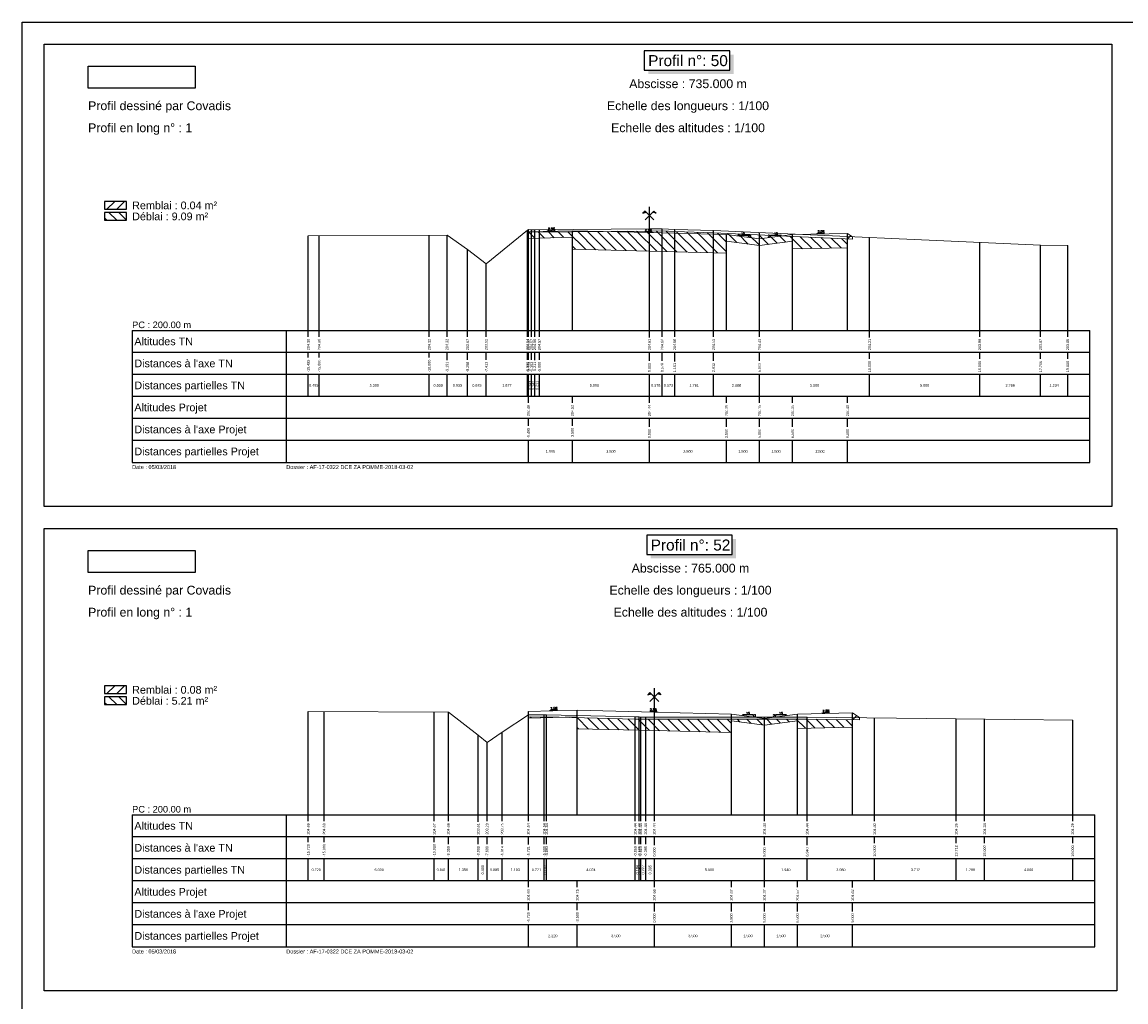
# Model space of a CAD drawing. Extents: x 1616800 to 1632437, y 2248456 to 2251974.
# Tile 396 of 399: x 1630051 to 1630552, y 2250229 to 2250674. Entities that reach past the tile are written whole.
import ezdxf
from ezdxf.enums import TextEntityAlignment as Align

# ---------------------------------------------------------------- set-up
doc = ezdxf.new("R2010")
doc.units = 0
doc.header["$LTSCALE"] = 2
doc.header["$PDMODE"] = 3
doc.header["$PDSIZE"] = 0.2
doc.layers.get('0').update_dxf_attribs({"linetype": 'CONTINUOUS'})
doc.layers.get('Defpoints').update_dxf_attribs({"linetype": 'CONTINUOUS'})
for name, color, linetype in [('Covadis - Logo - Texte noir sur fond blanc', 7, 'CONTINUOUS'), ('X-PAP-PL_PT_1_Basse', 7, 'CONTINUOUS'), ('X-PAP-PL_PT_1_Construction', 7, 'CONTINUOUS'), ('X-PAP-PL_PT_1_CotationsPentes', 7, 'CONTINUOUS'), ('X-PAP-PL_PT_1_FF', 7, 'CONTINUOUS'), ('X-PAP-PL_PT_1_Hachures', 7, 'CONTINUOUS'), ('X-PAP-PL_PT_1_Logo', 7, 'CONTINUOUS'), ('X-PAP-PL_PT_1_MiseEnPage', 7, 'CONTINUOUS'), ('X-PAP-PL_PT_1_Ombrage', 7, 'CONTINUOUS'), ('X-PAP-PL_PT_1_PR', 7, 'CONTINUOUS'), ('X-PAP-PL_PT_1_Rappel', 7, 'CONTINUOUS'), ('X-PAP-PL_PT_1_Talus', 7, 'CONTINUOUS'), ('X-PAP-PL_PT_1_Textes', 7, 'CONTINUOUS'), ('X-PAP-PL_PT_1_TN', 7, 'CONTINUOUS'), ('X-PAP-PL_PT_1_TN décapé', 7, 'CONTINUOUS')]:
    doc.layers.add(name, color=color, linetype=linetype)
doc.styles.add('ARIAL-GRAS', font='arial.ttf')
doc.styles.add('COVA_COTATION', font='txt.shx')
doc.dimstyles.new('COVA_FLECHE0', dxfattribs={"dimtxt": 1, "dimasz": 1, "dimexe": 1, "dimexo": 0.625, "dimgap": 0.3, "dimtad": 1, "dimdec": 3, "dimzin": 0, "dimdsep": 46, "dimtxsty": 'COVA_COTATION', "dimblk2": 'NONE', "dimsah": 1, "dimcen": 0.09, "dimse1": 1, "dimse2": 1, "dimclrd": 7, "dimclrt": 7, "dimadec": 0, "dimazin": 0, "dimtfac": 1, "dimtdec": 4, "dimtofl": 0, "dimtmove": 2, "dimatfit": 3, "dimfxl": 1, "dimtolj": 1, "dimtzin": 0, "dimarcsym": 0})
picture_1 = doc.add_image_def('image1.jpg', size_in_pixel=(1430, 294))

# ---------------------------------------------------------------- blocks, each defined once
blk = doc.blocks.new('CovPrTrAxe')
blk.add_line((0, 0), (0, 1))
for points in [[(0.2, 0.4), (-0.2, 0.8), (-0.3, 0.7), (-0.15, 0.75)], [(-0.2, 0.4), (0.2, 0.8), (0.3, 0.7), (0.15, 0.75)]]:
    blk.add_lwpolyline(points)
blk = doc.blocks.new('*D525')
at = {"layer": 'Defpoints', "color": 0, "transparency": 16777216}
for p in [(1630288.4, 2250579.02), (1630292.59, 2250579.42), (1630292.6, 2250579.12)]:
    blk.add_point(p, dxfattribs=at)
at = {"layer": 'X-PAP-PL_PT_1_CotationsPentes', "color": 7, "lineweight": -2, "transparency": 16777216}
blk.add_line((1630289.39, 2250579.34), (1630292.59, 2250579.42), dxfattribs=at)
at = {"layer": 'X-PAP-PL_PT_1_CotationsPentes', "color": 7, "transparency": 16777216}
blk.add_solid([(1630289.39, 2250579.51), (1630289.4, 2250579.18), (1630288.39, 2250579.32)], dxfattribs=at)
at = {"layer": 'X-PAP-PL_PT_1_CotationsPentes', "color": 7, "transparency": 16777216, "insert": (1630290.97, 2250580.18), "char_height": 1, "attachment_point": 5, "rotation": 1.4321, "style": 'COVA_COTATION'}
blk.add_mtext('\\A1;2.5%', dxfattribs=at)
blk = doc.blocks.new('_None')
blk = doc.blocks.new('*D526')
at = {"layer": 'Defpoints', "color": 0, "transparency": 16777216}
for p in [(1630333.37, 2250578.5), (1630333.38, 2250578.8), (1630337.57, 2250578.39)]:
    blk.add_point(p, dxfattribs=at)
at = {"layer": 'X-PAP-PL_PT_1_CotationsPentes', "color": 7, "lineweight": -2, "transparency": 16777216}
blk.add_line((1630336.58, 2250578.72), (1630333.38, 2250578.8), dxfattribs=at)
at = {"layer": 'X-PAP-PL_PT_1_CotationsPentes', "color": 7, "transparency": 16777216}
blk.add_solid([(1630336.59, 2250578.88), (1630336.58, 2250578.55), (1630337.58, 2250578.69)], dxfattribs=at)
at = {"layer": 'X-PAP-PL_PT_1_CotationsPentes', "color": 7, "transparency": 16777216, "insert": (1630335, 2250579.56), "char_height": 1, "attachment_point": 5, "rotation": 358.5679, "style": 'COVA_COTATION'}
blk.add_mtext('\\A1;2.5%', dxfattribs=at)
blk = doc.blocks.new('*D527')
at = {"layer": 'Defpoints', "color": 0, "transparency": 16777216}
for p in [(1630410.96, 2250577.78), (1630414.98, 2250578.16), (1630414.99, 2250577.86)]:
    blk.add_point(p, dxfattribs=at)
at = {"layer": 'X-PAP-PL_PT_1_CotationsPentes', "color": 7, "lineweight": -2, "transparency": 16777216}
blk.add_line((1630411.95, 2250578.1), (1630414.98, 2250578.16), dxfattribs=at)
at = {"layer": 'X-PAP-PL_PT_1_CotationsPentes', "color": 7, "transparency": 16777216}
blk.add_solid([(1630411.95, 2250578.27), (1630411.95, 2250577.93), (1630410.95, 2250578.08)], dxfattribs=at)
at = {"layer": 'X-PAP-PL_PT_1_CotationsPentes', "color": 7, "transparency": 16777216, "insert": (1630413.45, 2250578.93), "char_height": 1, "attachment_point": 5, "rotation": 1.1458, "style": 'COVA_COTATION'}
blk.add_mtext('\\A1;2.0%', dxfattribs=at)
blk = doc.blocks.new('*D531')
at = {"layer": 'Defpoints', "color": 0, "transparency": 16777216}
for p in [(1630289.53, 2250361.21), (1630293.72, 2250361.62), (1630293.73, 2250361.32)]:
    blk.add_point(p, dxfattribs=at)
at = {"layer": 'X-PAP-PL_PT_1_CotationsPentes', "color": 7, "lineweight": -2, "transparency": 16777216}
blk.add_line((1630290.52, 2250361.54), (1630293.72, 2250361.62), dxfattribs=at)
at = {"layer": 'X-PAP-PL_PT_1_CotationsPentes', "color": 7, "transparency": 16777216}
blk.add_solid([(1630290.52, 2250361.7), (1630290.52, 2250361.37), (1630289.52, 2250361.51)], dxfattribs=at)
at = {"layer": 'X-PAP-PL_PT_1_CotationsPentes', "color": 7, "transparency": 16777216, "insert": (1630292.1, 2250362.38), "char_height": 1, "attachment_point": 5, "rotation": 1.4321, "style": 'COVA_COTATION'}
blk.add_mtext('\\A1;2.5%', dxfattribs=at)
blk = doc.blocks.new('*D532')
at = {"layer": 'Defpoints', "color": 0, "transparency": 16777216}
for p in [(1630335.63, 2250361.02), (1630335.63, 2250360.72), (1630339.83, 2250360.62)]:
    blk.add_point(p, dxfattribs=at)
at = {"layer": 'X-PAP-PL_PT_1_CotationsPentes', "color": 7, "lineweight": -2, "transparency": 16777216}
blk.add_line((1630338.83, 2250360.94), (1630335.63, 2250361.02), dxfattribs=at)
at = {"layer": 'X-PAP-PL_PT_1_CotationsPentes', "color": 7, "transparency": 16777216}
blk.add_solid([(1630338.84, 2250361.11), (1630338.83, 2250360.77), (1630339.83, 2250360.92)], dxfattribs=at)
at = {"layer": 'X-PAP-PL_PT_1_CotationsPentes', "color": 7, "transparency": 16777216, "insert": (1630337.25, 2250361.78), "char_height": 1, "attachment_point": 5, "rotation": 358.5679, "style": 'COVA_COTATION'}
blk.add_mtext('\\A1;2.5%', dxfattribs=at)
blk = doc.blocks.new('*D533')
at = {"layer": 'Defpoints', "color": 0, "transparency": 16777216}
for p in [(1630413.21, 2250360), (1630417.24, 2250360.38), (1630417.24, 2250360.08)]:
    blk.add_point(p, dxfattribs=at)
at = {"layer": 'X-PAP-PL_PT_1_CotationsPentes', "color": 7, "lineweight": -2, "transparency": 16777216}
blk.add_line((1630414.2, 2250360.32), (1630417.24, 2250360.38), dxfattribs=at)
at = {"layer": 'X-PAP-PL_PT_1_CotationsPentes', "color": 7, "transparency": 16777216}
blk.add_solid([(1630414.2, 2250360.49), (1630414.21, 2250360.16), (1630413.2, 2250360.3)], dxfattribs=at)
at = {"layer": 'X-PAP-PL_PT_1_CotationsPentes', "color": 7, "transparency": 16777216, "insert": (1630415.7, 2250361.15), "char_height": 1, "attachment_point": 5, "rotation": 1.1458, "style": 'COVA_COTATION'}
blk.add_mtext('\\A1;2.0%', dxfattribs=at)
blk = doc.blocks.new('CovLogo')
at = {"layer": 'Covadis - Logo - Texte noir sur fond blanc'}
image = blk.add_image(picture_1, insert=(0, 0), size_in_units=(4.864, 1), dxfattribs=at)

msp = doc.modelspace()

# ---------------------------------------------------------------- hatches: boundary and pattern name
at = {"layer": 'X-PAP-PL_PT_1_Hachures'}
h = msp.add_hatch(dxfattribs=at)
h.set_pattern_fill('ANSI31', color=1, style=0)
h.set_pattern_definition([(45, (1630098.028, 2250589.071), (-2.2451, 2.2451), [])])
h.paths.add_polyline_path([(1630098.028, 2250589.0711), (1630098.028, 2250592.6451), (1630088.028, 2250592.6451), (1630088.028, 2250589.0711)])
h = msp.add_hatch(dxfattribs=at)
h.set_pattern_fill('ANSI31', color=6, angle=90, style=0)
h.set_pattern_definition([(135, (1630098.028, 2250584.071), (-2.2451, -2.2451), [])])
h.paths.add_polyline_path([(1630098.028, 2250584.0711), (1630098.028, 2250587.6499), (1630088.028, 2250587.6499), (1630088.028, 2250584.0711)])
h = msp.add_hatch(dxfattribs=at)
h.set_pattern_fill('ANSI31', color=6, angle=90, style=0)
h.set_pattern_definition([(135, (1630280.528, 2250578.819), (-2.245064, -2.245064), [])])
h.paths.add_polyline_path([(1630280.528, 2250578.819), (1630281.9418, 2250578.7429), (1630283.3639, 2250578.7113), (1630335.4738, 2250579.1783), (1630341.2564, 2250579.2301), (1630346.9822, 2250578.8925), (1630364.5896, 2250578.3488), (1630425.4738, 2250575.6437), (1630425.4738, 2250571.5708), (1630400.4738, 2250571.0708), (1630400.4738, 2250574.5708), (1630385.4738, 2250572.5708), (1630370.4738, 2250574.5708), (1630370.4738, 2250569.1708), (1630335.4738, 2250570.0458), (1630300.4738, 2250570.9208), (1630300.4738, 2250576.3208), (1630280.528, 2250575.8221)])
h = msp.add_hatch(dxfattribs=at)
h.set_pattern_fill('ANSI31', color=1, style=0)
h.set_pattern_definition([(45, (1630425.4738, 2250575.6437), (-2.245, 2.245), [])])
h.paths.add_polyline_path([(1630425.4738, 2250575.6437), (1630427.7672, 2250575.5418), (1630427.7672, 2250576.5418), (1630425.4738, 2250578.0708)])
h = msp.add_hatch(dxfattribs=at)
h.set_pattern_fill('ANSI31', color=1, style=0)
h.set_pattern_definition([(45, (1630098.028, 2250369.071), (-2.2451, 2.2451), [])])
h.paths.add_polyline_path([(1630098.028, 2250369.0711), (1630098.028, 2250372.6451), (1630088.028, 2250372.6451), (1630088.028, 2250369.0711)])
h = msp.add_hatch(dxfattribs=at)
h.set_pattern_fill('ANSI31', color=6, angle=90, style=0)
h.set_pattern_definition([(135, (1630098.028, 2250364.071), (-2.2451, -2.2451), [])])
h.paths.add_polyline_path([(1630098.028, 2250364.0711), (1630098.028, 2250367.6499), (1630088.028, 2250367.6499), (1630088.028, 2250364.0711)])
h = msp.add_hatch(dxfattribs=at)
h.set_pattern_fill('ANSI31', color=6, angle=90, style=0)
h.set_pattern_definition([(135, (1630280.528, 2250359.4224), (-2.24506, -2.24506), [])])
h.paths.add_polyline_path([(1630280.528, 2250359.4224), (1630280.528, 2250358.4224), (1630288.7958, 2250358.4727), (1630294.4894, 2250358.3373), (1630280.528, 2250357.9883)])
h = msp.add_hatch(dxfattribs=at)
h.set_pattern_fill('ANSI31', color=1, style=0)
h.set_pattern_definition([(45, (1630427.7258, 2250357.2097), (-2.245, 2.245), [])])
h.paths.add_polyline_path([(1630427.7258, 2250357.2097), (1630430.9093, 2250357.1709), (1630430.9093, 2250358.1709), (1630427.7258, 2250360.2932)])
h = msp.add_hatch(dxfattribs=at)
h.set_pattern_fill('ANSI31', color=1, style=0)
h.set_pattern_definition([(45, (1630294.4894, 2250358.3373), (-2.2451, 2.2451), [])])
h.paths.add_polyline_path([(1630294.4894, 2250358.3373), (1630302.7258, 2250358.1415), (1630302.7258, 2250358.5432)])
h = msp.add_hatch(dxfattribs=at)
h.set_pattern_fill('ANSI31', color=6, angle=90, style=0)
h.set_pattern_definition([(135, (1630302.7258, 2250358.1415), (-2.245064, -2.245064), [])])
h.paths.add_polyline_path([(1630302.7258, 2250358.1415), (1630329.0371, 2250357.5159), (1630330.8771, 2250357.4711), (1630331.499, 2250357.4514), (1630333.7718, 2250357.4334), (1630337.7258, 2250357.4349), (1630407.1302, 2250357.4612), (1630427.7258, 2250357.2097), (1630427.7258, 2250353.7932), (1630402.7258, 2250353.2932), (1630402.7258, 2250356.7932), (1630387.7258, 2250354.7932), (1630372.7258, 2250356.7932), (1630372.7258, 2250351.3932), (1630337.7258, 2250352.2682), (1630302.7258, 2250353.1432)])

# ---------------------------------------------------------------- linework, layer by layer
at = {"layer": 'X-PAP-PL_PT_1_Basse', "color": 7, "linetype": 'Continuous', "lineweight": 0, "flags": 128}
for points in [[(1630280.528, 2250575.8221), (1630300.4738, 2250576.3208), (1630300.4738, 2250570.9208), (1630335.4738, 2250570.0458), (1630370.4738, 2250569.1708), (1630370.4738, 2250574.5708), (1630385.4738, 2250572.5708), (1630400.4738, 2250574.5708), (1630400.4738, 2250571.0708), (1630425.4738, 2250571.5708), (1630425.4738, 2250578.0708), (1630427.7672, 2250576.5418)], [(1630280.528, 2250357.9883), (1630302.7258, 2250358.5432), (1630302.7258, 2250353.1432), (1630337.7258, 2250352.2682), (1630372.7258, 2250351.3932), (1630372.7258, 2250356.7932), (1630387.7258, 2250354.7932), (1630402.7258, 2250356.7932), (1630402.7258, 2250353.2932), (1630427.7258, 2250353.7932), (1630427.7258, 2250360.2932), (1630430.9093, 2250358.1709)]]:
    msp.add_lwpolyline(points, dxfattribs=at)
at = {"layer": 'X-PAP-PL_PT_1_Construction'}
for p, q in [((1630100.528, 2250534.0711), (1630535.4738, 2250534.0711)), ((1630100.528, 2250534.0711), (1630100.528, 2250474.0711)), ((1630170.528, 2250534.0711), (1630170.528, 2250474.0711)), ((1630535.4738, 2250474.0711), (1630535.4738, 2250534.0711)), ((1630535.4738, 2250524.0711), (1630100.528, 2250524.0711)), ((1630535.4738, 2250514.0711), (1630100.528, 2250514.0711)), ((1630535.4738, 2250504.0711), (1630100.528, 2250504.0711)), ((1630535.4738, 2250494.0711), (1630100.528, 2250494.0711)), ((1630535.4738, 2250484.0711), (1630100.528, 2250484.0711)), ((1630100.528, 2250474.0711), (1630535.4738, 2250474.0711)), ((1630100.528, 2250314.0711), (1630537.7258, 2250314.0711)), ((1630100.528, 2250314.0711), (1630100.528, 2250254.0711)), ((1630170.528, 2250314.0711), (1630170.528, 2250254.0711)), ((1630537.7258, 2250254.0711), (1630537.7258, 2250314.0711)), ((1630537.7258, 2250304.0711), (1630100.528, 2250304.0711)), ((1630537.7258, 2250294.0711), (1630100.528, 2250294.0711)), ((1630537.7258, 2250284.0711), (1630100.528, 2250284.0711)), ((1630537.7258, 2250274.0711), (1630100.528, 2250274.0711)), ((1630537.7258, 2250264.0711), (1630100.528, 2250264.0711)), ((1630100.528, 2250254.0711), (1630537.7258, 2250254.0711))]:
    msp.add_line(p, q, dxfattribs=at)
at = {"layer": 'X-PAP-PL_PT_1_Construction', "color": 95}
for p, q in [((1630180.528, 2250531.1183), (1630180.528, 2250534.0711)), ((1630185.4738, 2250531.1183), (1630185.4738, 2250534.0711)), ((1630235.4738, 2250531.1101), (1630235.4738, 2250534.0711)), ((1630243.566, 2250531.1101), (1630243.566, 2250534.0711)), ((1630252.8935, 2250531.1224), (1630252.8935, 2250534.0711)), ((1630261.3445, 2250531.1101), (1630261.3445, 2250534.0711)), ((1630280.1184, 2250531.1175), (1630280.1184, 2250534.0711)), ((1630280.5156, 2250531.1224), (1630280.5156, 2250534.0711)), ((1630281.9418, 2250531.1224), (1630281.9418, 2250534.0711)), ((1630283.3639, 2250531.1216), (1630283.3639, 2250534.0711)), ((1630285.4738, 2250531.1224), (1630285.4738, 2250534.0711)), ((1630335.4738, 2250530.8907), (1630335.4738, 2250534.0711)), ((1630341.2564, 2250531.1101), (1630341.2564, 2250534.0711)), ((1630346.9822, 2250531.1248), (1630346.9822, 2250534.0711)), ((1630364.5896, 2250531.1224), (1630364.5896, 2250534.0711)), ((1630385.4738, 2250531.1224), (1630385.4738, 2250534.0711)), ((1630435.4738, 2250530.8907), (1630435.4738, 2250534.0711)), ((1630485.4738, 2250531.1248), (1630485.4738, 2250534.0711)), ((1630513.1341, 2250531.1224), (1630513.1341, 2250534.0711)), ((1630525.4738, 2250531.1314), (1630525.4738, 2250534.0711)), ((1630180.528, 2250521.6897), (1630180.528, 2250524.0711)), ((1630185.4738, 2250521.6766), (1630185.4738, 2250524.0711)), ((1630235.4738, 2250521.6766), (1630235.4738, 2250524.0711)), ((1630243.566, 2250520.5167), (1630243.566, 2250524.0711)), ((1630252.8935, 2250520.7508), (1630252.8935, 2250524.0711)), ((1630261.3445, 2250520.7483), (1630261.3445, 2250524.0711)), ((1630280.1184, 2250520.7475), (1630280.1184, 2250524.0711)), ((1630280.5156, 2250520.7475), (1630280.5156, 2250524.0711)), ((1630281.9418, 2250520.7483), (1630281.9418, 2250524.0711)), ((1630283.3639, 2250520.5167), (1630283.3639, 2250524.0711)), ((1630285.4738, 2250520.7442), (1630285.4738, 2250524.0711)), ((1630335.4738, 2250520.186), (1630335.4738, 2250524.0711)), ((1630341.2564, 2250520.1925), (1630341.2564, 2250524.0711)), ((1630346.9822, 2250519.9584), (1630346.9822, 2250524.0711)), ((1630364.5896, 2250520.1778), (1630364.5896, 2250524.0711)), ((1630385.4738, 2250520.186), (1630385.4738, 2250524.0711)), ((1630435.4738, 2250521.1183), (1630435.4738, 2250524.0711)), ((1630485.4738, 2250521.1183), (1630485.4738, 2250524.0711)), ((1630513.1341, 2250521.1216), (1630513.1341, 2250524.0711)), ((1630525.4738, 2250521.1183), (1630525.4738, 2250524.0711)), ((1630180.528, 2250504.0711), (1630180.528, 2250514.0711)), ((1630185.4738, 2250504.0711), (1630185.4738, 2250514.0711)), ((1630235.4738, 2250504.0711), (1630235.4738, 2250514.0711)), ((1630243.566, 2250504.0711), (1630243.566, 2250514.0711)), ((1630252.8935, 2250504.0711), (1630252.8935, 2250514.0711)), ((1630261.3445, 2250504.0711), (1630261.3445, 2250514.0711)), ((1630280.1184, 2250504.0711), (1630280.1184, 2250514.0711)), ((1630280.5156, 2250504.0711), (1630280.5156, 2250514.0711)), ((1630281.9418, 2250504.0711), (1630281.9418, 2250514.0711)), ((1630283.3639, 2250504.0711), (1630283.3639, 2250514.0711)), ((1630285.4738, 2250504.0711), (1630285.4738, 2250514.0711)), ((1630335.4738, 2250504.0711), (1630335.4738, 2250514.0711)), ((1630341.2564, 2250504.0711), (1630341.2564, 2250514.0711)), ((1630346.9822, 2250504.0711), (1630346.9822, 2250514.0711)), ((1630364.5896, 2250504.0711), (1630364.5896, 2250514.0711)), ((1630385.4738, 2250504.0711), (1630385.4738, 2250514.0711)), ((1630435.4738, 2250504.0711), (1630435.4738, 2250514.0711)), ((1630485.4738, 2250504.0711), (1630485.4738, 2250514.0711)), ((1630513.1341, 2250504.0711), (1630513.1341, 2250514.0711)), ((1630525.4738, 2250504.0711), (1630525.4738, 2250514.0711)), ((1630180.528, 2250311.1248), (1630180.528, 2250314.0711)), ((1630187.7258, 2250311.1248), (1630187.7258, 2250314.0711)), ((1630237.7258, 2250311.1224), (1630237.7258, 2250314.0711)), ((1630244.1387, 2250311.1216), (1630244.1387, 2250314.0711)), ((1630257.7262, 2250310.8907), (1630257.7262, 2250314.0711)), ((1630261.7301, 2250311.1248), (1630261.7301, 2250314.0711)), ((1630268.5835, 2250311.1314), (1630268.5835, 2250314.0711)), ((1630280.5157, 2250311.1175), (1630280.5157, 2250314.0711)), ((1630287.7258, 2250311.1175), (1630287.7258, 2250314.0711)), ((1630288.7958, 2250311.1175), (1630288.7958, 2250314.0711)), ((1630329.0371, 2250311.1175), (1630329.0371, 2250314.0711)), ((1630330.8771, 2250311.1175), (1630330.8771, 2250314.0711)), ((1630331.499, 2250311.1175), (1630331.499, 2250314.0711)), ((1630333.7718, 2250311.1175), (1630333.7718, 2250314.0711)), ((1630337.7258, 2250311.1175), (1630337.7258, 2250314.0711)), ((1630387.7258, 2250311.1175), (1630387.7258, 2250314.0711)), ((1630407.1302, 2250311.1175), (1630407.1302, 2250314.0711)), ((1630437.7258, 2250311.1183), (1630437.7258, 2250314.0711)), ((1630474.8415, 2250311.1216), (1630474.8415, 2250314.0711)), ((1630487.7258, 2250311.1175), (1630487.7258, 2250314.0711)), ((1630527.7258, 2250311.1248), (1630527.7258, 2250314.0711)), ((1630180.528, 2250301.6766), (1630180.528, 2250304.0711)), ((1630187.7258, 2250301.6766), (1630187.7258, 2250304.0711)), ((1630237.7258, 2250301.6766), (1630237.7258, 2250304.0711)), ((1630244.1387, 2250300.7508), (1630244.1387, 2250304.0711)), ((1630257.7262, 2250300.7442), (1630257.7262, 2250304.0711)), ((1630261.7301, 2250300.7442), (1630261.7301, 2250304.0711)), ((1630268.5835, 2250300.7434), (1630268.5835, 2250304.0711)), ((1630280.5157, 2250300.5167), (1630280.5157, 2250304.0711)), ((1630287.7258, 2250300.7442), (1630287.7258, 2250304.0711)), ((1630288.7958, 2250300.7483), (1630288.7958, 2250304.0711)), ((1630329.0371, 2250300.7508), (1630329.0371, 2250304.0711)), ((1630330.8771, 2250300.7573), (1630330.8771, 2250304.0711)), ((1630331.499, 2250300.7483), (1630331.499, 2250304.0711)), ((1630333.7718, 2250300.7573), (1630333.7718, 2250304.0711)), ((1630337.7258, 2250300.186), (1630337.7258, 2250304.0711)), ((1630387.7258, 2250300.186), (1630387.7258, 2250304.0711)), ((1630407.1302, 2250300.186), (1630407.1302, 2250304.0711)), ((1630437.7258, 2250301.1183), (1630437.7258, 2250304.0711)), ((1630474.8415, 2250301.1101), (1630474.8415, 2250304.0711)), ((1630487.7258, 2250301.1183), (1630487.7258, 2250304.0711)), ((1630527.7258, 2250301.1183), (1630527.7258, 2250304.0711)), ((1630180.528, 2250284.0711), (1630180.528, 2250294.0711)), ((1630187.7258, 2250284.0711), (1630187.7258, 2250294.0711)), ((1630237.7258, 2250284.0711), (1630237.7258, 2250294.0711)), ((1630244.1387, 2250284.0711), (1630244.1387, 2250294.0711)), ((1630257.7262, 2250284.0711), (1630257.7262, 2250294.0711)), ((1630261.7301, 2250284.0711), (1630261.7301, 2250294.0711)), ((1630268.5835, 2250284.0711), (1630268.5835, 2250294.0711)), ((1630280.5157, 2250284.0711), (1630280.5157, 2250294.0711)), ((1630287.7258, 2250284.0711), (1630287.7258, 2250294.0711)), ((1630288.7958, 2250284.0711), (1630288.7958, 2250294.0711)), ((1630329.0371, 2250284.0711), (1630329.0371, 2250294.0711)), ((1630330.8771, 2250284.0711), (1630330.8771, 2250294.0711)), ((1630331.499, 2250284.0711), (1630331.499, 2250294.0711)), ((1630333.7718, 2250284.0711), (1630333.7718, 2250294.0711)), ((1630337.7258, 2250284.0711), (1630337.7258, 2250294.0711)), ((1630387.7258, 2250284.0711), (1630387.7258, 2250294.0711)), ((1630407.1302, 2250284.0711), (1630407.1302, 2250294.0711)), ((1630437.7258, 2250284.0711), (1630437.7258, 2250294.0711)), ((1630474.8415, 2250284.0711), (1630474.8415, 2250294.0711)), ((1630487.7258, 2250284.0711), (1630487.7258, 2250294.0711)), ((1630527.7258, 2250284.0711), (1630527.7258, 2250294.0711))]:
    msp.add_line(p, q, dxfattribs=at)
at = {"layer": 'X-PAP-PL_PT_1_Construction', "color": 1}
for p, q in [((1630280.528, 2250501.1248), (1630280.528, 2250504.0711)), ((1630300.4738, 2250501.1101), (1630300.4738, 2250504.0711)), ((1630335.4738, 2250501.1175), (1630335.4738, 2250504.0711)), ((1630370.4738, 2250501.1314), (1630370.4738, 2250504.0711)), ((1630385.4738, 2250501.1314), (1630385.4738, 2250504.0711)), ((1630400.4738, 2250501.1314), (1630400.4738, 2250504.0711)), ((1630425.4738, 2250501.1183), (1630425.4738, 2250504.0711)), ((1630280.528, 2250490.7573), (1630280.528, 2250494.0711)), ((1630300.4738, 2250490.7442), (1630300.4738, 2250494.0711)), ((1630335.4738, 2250490.186), (1630335.4738, 2250494.0711)), ((1630370.4738, 2250490.186), (1630370.4738, 2250494.0711)), ((1630385.4738, 2250490.186), (1630385.4738, 2250494.0711)), ((1630400.4738, 2250490.186), (1630400.4738, 2250494.0711)), ((1630425.4738, 2250490.186), (1630425.4738, 2250494.0711)), ((1630280.528, 2250474.0711), (1630280.528, 2250484.0711)), ((1630300.4738, 2250474.0711), (1630300.4738, 2250484.0711)), ((1630335.4738, 2250474.0711), (1630335.4738, 2250484.0711)), ((1630370.4738, 2250474.0711), (1630370.4738, 2250484.0711)), ((1630385.4738, 2250474.0711), (1630385.4738, 2250484.0711)), ((1630400.4738, 2250474.0711), (1630400.4738, 2250484.0711)), ((1630425.4738, 2250474.0711), (1630425.4738, 2250484.0711)), ((1630280.528, 2250281.1248), (1630280.528, 2250284.0711)), ((1630302.7258, 2250281.1314), (1630302.7258, 2250284.0711)), ((1630337.7258, 2250281.1216), (1630337.7258, 2250284.0711)), ((1630372.7258, 2250281.1224), (1630372.7258, 2250284.0711)), ((1630387.7258, 2250281.1224), (1630387.7258, 2250284.0711)), ((1630402.7258, 2250281.1224), (1630402.7258, 2250284.0711)), ((1630427.7258, 2250281.1101), (1630427.7258, 2250284.0711)), ((1630280.528, 2250270.7442), (1630280.528, 2250274.0711)), ((1630302.7258, 2250270.7442), (1630302.7258, 2250274.0711)), ((1630337.7258, 2250270.186), (1630337.7258, 2250274.0711)), ((1630372.7258, 2250270.186), (1630372.7258, 2250274.0711)), ((1630387.7258, 2250270.186), (1630387.7258, 2250274.0711)), ((1630402.7258, 2250270.186), (1630402.7258, 2250274.0711)), ((1630427.7258, 2250270.186), (1630427.7258, 2250274.0711)), ((1630280.528, 2250254.0711), (1630280.528, 2250264.0711)), ((1630302.7258, 2250254.0711), (1630302.7258, 2250264.0711)), ((1630337.7258, 2250254.0711), (1630337.7258, 2250264.0711)), ((1630372.7258, 2250254.0711), (1630372.7258, 2250264.0711)), ((1630387.7258, 2250254.0711), (1630387.7258, 2250264.0711)), ((1630402.7258, 2250254.0711), (1630402.7258, 2250264.0711)), ((1630427.7258, 2250254.0711), (1630427.7258, 2250264.0711))]:
    msp.add_line(p, q, dxfattribs=at)
at = {"layer": 'X-PAP-PL_PT_1_Construction', "flags": 128}
for points in [[(1630060.528, 2250664.0711), (1630545.4738, 2250664.0711), (1630545.4738, 2250454.0711), (1630060.528, 2250454.0711)], [(1630060.528, 2250444.0711), (1630547.7258, 2250444.0711), (1630547.7258, 2250234.0711), (1630060.528, 2250234.0711)]]:
    msp.add_lwpolyline(points, close=True, dxfattribs=at)
for points in [[(1630098.028, 2250589.0711), (1630098.028, 2250592.6451), (1630088.028, 2250592.6451), (1630088.028, 2250589.0711), (1630098.028, 2250589.0711)], [(1630098.028, 2250584.0711), (1630098.028, 2250587.6499), (1630088.028, 2250587.6499), (1630088.028, 2250584.0711), (1630098.028, 2250584.0711)], [(1630098.028, 2250369.0711), (1630098.028, 2250372.6451), (1630088.028, 2250372.6451), (1630088.028, 2250369.0711), (1630098.028, 2250369.0711)], [(1630098.028, 2250364.0711), (1630098.028, 2250367.6499), (1630088.028, 2250367.6499), (1630088.028, 2250364.0711), (1630098.028, 2250364.0711)]]:
    msp.add_lwpolyline(points, dxfattribs=at)
at = {"layer": 'X-PAP-PL_PT_1_CotationsPentes', "color": 7}
for p, q in [((1630380.4738, 2250577.2067), (1630375.4738, 2250577.2067)), ((1630380.4738, 2250576.5401), (1630380.4738, 2250577.2067)), ((1630395.4738, 2250577.2067), (1630390.4738, 2250577.2067)), ((1630390.4738, 2250577.2067), (1630390.4738, 2250576.5401)), ((1630382.7258, 2250359.4292), (1630377.7258, 2250359.4292)), ((1630382.7258, 2250358.7625), (1630382.7258, 2250359.4292)), ((1630397.7258, 2250359.4292), (1630392.7258, 2250359.4292)), ((1630392.7258, 2250359.4292), (1630392.7258, 2250358.7625))]:
    msp.add_line(p, q, dxfattribs=at)
at = {"layer": 'X-PAP-PL_PT_1_FF', "color": 7, "linetype": 'Continuous', "lineweight": 0, "flags": 128}
for points in [[(1630280.528, 2250578.8221), (1630280.528, 2250575.8221), (1630300.4738, 2250576.3208), (1630300.4738, 2250570.9208), (1630335.4738, 2250570.0458), (1630370.4738, 2250569.1708), (1630370.4738, 2250574.5708), (1630385.4738, 2250572.5708), (1630400.4738, 2250574.5708), (1630400.4738, 2250571.0708), (1630425.4738, 2250571.5708), (1630425.4738, 2250578.0708)], [(1630280.528, 2250360.9883), (1630280.528, 2250357.9883), (1630302.7258, 2250358.5432), (1630302.7258, 2250353.1432), (1630337.7258, 2250352.2682), (1630372.7258, 2250351.3932), (1630372.7258, 2250356.7932), (1630387.7258, 2250354.7932), (1630402.7258, 2250356.7932), (1630402.7258, 2250353.2932), (1630427.7258, 2250353.7932), (1630427.7258, 2250360.2932)]]:
    msp.add_lwpolyline(points, dxfattribs=at)
at = {"layer": 'X-PAP-PL_PT_1_MiseEnPage', "flags": 128}
msp.add_lwpolyline([(1630050.528, 2250674.0711), (1631238.528, 2250674.0711), (1631238.528, 2249834.0711), (1630050.528, 2249834.0711)], close=True, dxfattribs=at)
at = {"layer": 'X-PAP-PL_PT_1_Ombrage', "flags": 128}
for points in [[(1630333.1414, 2250652.3033), (1630371.9873, 2250652.3033), (1630371.9873, 2250661.0094), (1630333.1414, 2250661.0094), (1630333.1414, 2250652.3033)], [(1630334.2674, 2250432.3033), (1630373.0792, 2250432.3033), (1630373.0792, 2250441.0094), (1630334.2674, 2250441.0094), (1630334.2674, 2250432.3033)]]:
    msp.add_lwpolyline(points, dxfattribs=at)
at = {"layer": 'X-PAP-PL_PT_1_Ombrage', "color": 7}
for points in [[(1630371.9873, 2250652.3033), (1630371.9873, 2250659.2416), (1630373.755, 2250650.5356), (1630373.755, 2250659.2416)], [(1630334.9091, 2250652.3033), (1630371.9873, 2250652.3033), (1630334.9091, 2250650.5356), (1630373.755, 2250650.5356)], [(1630373.0792, 2250432.3033), (1630373.0792, 2250439.2416), (1630374.8469, 2250430.5356), (1630374.8469, 2250439.2416)], [(1630336.0351, 2250432.3033), (1630373.0792, 2250432.3033), (1630336.0351, 2250430.5356), (1630374.8469, 2250430.5356)]]:
    msp.add_solid(points, dxfattribs=at)
at = {"layer": 'X-PAP-PL_PT_1_PR', "color": 7, "linetype": 'Continuous', "lineweight": 0, "flags": 128}
for points in [[(1630280.528, 2250578.8221), (1630300.4738, 2250579.3208), (1630335.4738, 2250578.4458), (1630370.4738, 2250577.5708), (1630385.4738, 2250575.5708), (1630400.4738, 2250577.5708), (1630425.4738, 2250578.0708)], [(1630280.528, 2250360.9883), (1630302.7258, 2250361.5432), (1630337.7258, 2250360.6682), (1630372.7258, 2250359.7932), (1630387.7258, 2250357.7932), (1630402.7258, 2250359.7932), (1630427.7258, 2250360.2932)]]:
    msp.add_lwpolyline(points, dxfattribs=at)
at = {"layer": 'X-PAP-PL_PT_1_Rappel', "color": 95, "linetype": 'Continuous'}
for p, q in [((1630280.5156, 2250534.0711), (1630280.5156, 2250579.8197)), ((1630281.9418, 2250534.0711), (1630281.9418, 2250579.7429)), ((1630283.3639, 2250534.0711), (1630283.3639, 2250579.7113)), ((1630285.4738, 2250534.0711), (1630285.4738, 2250579.7302)), ((1630335.4738, 2250534.0711), (1630335.4738, 2250580.1783)), ((1630335.4738, 2250534.0711), (1630335.4738, 2250580.1783)), ((1630341.2564, 2250534.0711), (1630341.2564, 2250580.2301)), ((1630346.9822, 2250534.0711), (1630346.9822, 2250579.8925)), ((1630180.528, 2250534.0711), (1630180.528, 2250577.0614)), ((1630185.4738, 2250534.0711), (1630185.4738, 2250577.0807)), ((1630235.4738, 2250534.0711), (1630235.4738, 2250577.2757)), ((1630243.566, 2250534.0711), (1630243.566, 2250577.3072)), ((1630280.1184, 2250534.0711), (1630280.1184, 2250579.5127)), ((1630364.5896, 2250534.0711), (1630364.5896, 2250579.3488)), ((1630385.4738, 2250534.0711), (1630385.4738, 2250578.4209)), ((1630435.4738, 2250534.0711), (1630435.4738, 2250576.1994)), ((1630252.8935, 2250534.0711), (1630252.8935, 2250570.8021)), ((1630485.4738, 2250534.0711), (1630485.4738, 2250573.9779)), ((1630513.1341, 2250534.0711), (1630513.1341, 2250572.7489)), ((1630525.4738, 2250534.0711), (1630525.4738, 2250572.5851)), ((1630261.3445, 2250534.0711), (1630261.3445, 2250564.253)), ((1630180.528, 2250314.0711), (1630180.528, 2250360.9841)), ((1630187.7258, 2250314.0711), (1630187.7258, 2250360.9539)), ((1630237.7258, 2250314.0711), (1630237.7258, 2250360.7441)), ((1630244.1387, 2250314.0711), (1630244.1387, 2250360.7172)), ((1630280.5157, 2250314.0711), (1630280.5157, 2250359.4223)), ((1630287.7258, 2250314.0711), (1630287.7258, 2250359.4662)), ((1630288.7958, 2250314.0711), (1630288.7958, 2250359.4727)), ((1630329.0371, 2250314.0711), (1630329.0371, 2250358.5159)), ((1630330.8771, 2250314.0711), (1630330.8771, 2250358.4711)), ((1630331.499, 2250314.0711), (1630331.499, 2250358.4514)), ((1630333.7718, 2250314.0711), (1630333.7718, 2250358.4334)), ((1630337.7258, 2250314.0711), (1630337.7258, 2250358.4349)), ((1630337.7258, 2250314.0711), (1630337.7258, 2250358.4349)), ((1630387.7258, 2250314.0711), (1630387.7258, 2250358.4539)), ((1630407.1302, 2250314.0711), (1630407.1302, 2250358.4612)), ((1630437.7258, 2250314.0711), (1630437.7258, 2250358.0877)), ((1630474.8415, 2250314.0711), (1630474.8415, 2250357.6345)), ((1630487.7258, 2250314.0711), (1630487.7258, 2250357.4739)), ((1630527.7258, 2250314.0711), (1630527.7258, 2250356.9753)), ((1630257.7262, 2250314.0711), (1630257.7262, 2250350.1887)), ((1630268.5835, 2250314.0711), (1630268.5835, 2250351.536)), ((1630261.7301, 2250314.0711), (1630261.7301, 2250346.9387))]:
    msp.add_line(p, q, dxfattribs=at)
at = {"layer": 'X-PAP-PL_PT_1_Rappel', "color": 1, "linetype": 'Continuous'}
for p, q in [((1630280.528, 2250534.0711), (1630280.528, 2250578.8221)), ((1630300.4738, 2250534.0711), (1630300.4738, 2250579.3208)), ((1630335.4738, 2250534.0711), (1630335.4738, 2250578.4458)), ((1630370.4738, 2250534.0711), (1630370.4738, 2250577.5708)), ((1630385.4738, 2250534.0711), (1630385.4738, 2250575.5708)), ((1630400.4738, 2250534.0711), (1630400.4738, 2250577.5708)), ((1630425.4738, 2250534.0711), (1630425.4738, 2250578.0708)), ((1630280.528, 2250314.0711), (1630280.528, 2250360.9883)), ((1630302.7258, 2250314.0711), (1630302.7258, 2250361.5432)), ((1630337.7258, 2250314.0711), (1630337.7258, 2250360.6682)), ((1630372.7258, 2250314.0711), (1630372.7258, 2250359.7932)), ((1630402.7258, 2250314.0711), (1630402.7258, 2250359.7932)), ((1630427.7258, 2250314.0711), (1630427.7258, 2250360.2932)), ((1630387.7258, 2250314.0711), (1630387.7258, 2250357.7932))]:
    msp.add_line(p, q, dxfattribs=at)
at = {"layer": 'X-PAP-PL_PT_1_Talus', "color": 7, "linetype": 'Continuous', "lineweight": 0, "flags": 128}
for points in [[(1630425.4738, 2250578.0708), (1630427.7672, 2250576.5418)], [(1630427.7258, 2250360.2932), (1630430.9093, 2250358.1709)]]:
    msp.add_lwpolyline(points, dxfattribs=at)
at = {"layer": 'X-PAP-PL_PT_1_TN', "color": 95, "linetype": 'Continuous', "lineweight": 0, "flags": 128}
for points in [[(1630180.528, 2250577.0614), (1630243.566, 2250577.3072), (1630252.8935, 2250570.8021), (1630261.3445, 2250564.253), (1630280.1184, 2250579.5127), (1630280.5156, 2250579.8197), (1630281.9418, 2250579.7429), (1630283.3639, 2250579.7113), (1630335.4738, 2250580.1783), (1630335.4738, 2250580.1783), (1630341.2564, 2250580.2301), (1630346.9822, 2250579.8925), (1630364.5896, 2250579.3488), (1630513.1341, 2250572.7489), (1630525.4738, 2250572.5851)], [(1630180.528, 2250360.9841), (1630244.1387, 2250360.7172), (1630257.7262, 2250350.1887), (1630261.7301, 2250346.9387), (1630268.5835, 2250351.536), (1630280.5157, 2250359.4223), (1630288.7958, 2250359.4727), (1630329.0371, 2250358.5159), (1630330.8771, 2250358.4711), (1630331.499, 2250358.4514), (1630333.7718, 2250358.4334), (1630337.7258, 2250358.4349), (1630337.7258, 2250358.4349), (1630407.1302, 2250358.4612), (1630474.8415, 2250357.6345), (1630527.7258, 2250356.9753)]]:
    msp.add_lwpolyline(points, dxfattribs=at)
at = {"layer": 'X-PAP-PL_PT_1_TN décapé', "color": 9, "linetype": 'Continuous', "lineweight": 0, "flags": 128}
for points in [[(1630280.528, 2250579.819), (1630280.528, 2250578.819), (1630281.9418, 2250578.7429), (1630283.3639, 2250578.7113), (1630335.4738, 2250579.1783), (1630335.4738, 2250579.1783), (1630341.2564, 2250579.2301), (1630346.9822, 2250578.8925), (1630364.5896, 2250578.3488), (1630427.7672, 2250575.5418), (1630427.7672, 2250576.5418)], [(1630280.528, 2250359.4224), (1630280.528, 2250358.4224), (1630288.7958, 2250358.4727), (1630329.0371, 2250357.5159), (1630330.8771, 2250357.4711), (1630331.499, 2250357.4514), (1630333.7718, 2250357.4334), (1630337.7258, 2250357.4349), (1630337.7258, 2250357.4349), (1630407.1302, 2250357.4612), (1630430.9093, 2250357.1709), (1630430.9093, 2250358.1709)]]:
    msp.add_lwpolyline(points, dxfattribs=at)

# ---------------------------------------------------------------- block references
at = {"layer": 'X-PAP-PL_PT_1_Construction', "xscale": 10, "yscale": 10}
for p in [(1630335.4738, 2250580.2301), (1630337.7258, 2250361.5432)]:
    msp.add_blockref('CovPrTrAxe', p, dxfattribs=at)
at = {"layer": 'X-PAP-PL_PT_1_Logo', "xscale": 10, "yscale": 10}
for p in [(1630080.528, 2250644.0711), (1630080.528, 2250424.0711)]:
    msp.add_blockref('CovLogo', p, dxfattribs=at)

# ---------------------------------------------------------------- texts
at = {"layer": 'X-PAP-PL_PT_1_CotationsPentes', "color": 7, "style": 'COVA_COTATION'}
for p in [(1630377.9738, 2250577.5067), (1630392.9738, 2250577.5067), (1630380.2258, 2250359.7292), (1630395.2258, 2250359.7292)]:
    msp.add_text('15', height=1, dxfattribs=at).set_placement(p, align=Align.CENTER)
for p in [(1630380.7738, 2250576.8734), (1630383.0258, 2250359.0959)]:
    msp.add_text('2', height=1, dxfattribs=at).set_placement(p, align=Align.MIDDLE_LEFT)
for p in [(1630390.1738, 2250576.8734), (1630392.4258, 2250359.0959)]:
    msp.add_text('2', height=1, dxfattribs=at).set_placement(p, align=Align.MIDDLE_RIGHT)
at = {"layer": 'X-PAP-PL_PT_1_Textes', "color": 7, "style": 'ARIAL-GRAS'}
for s, height, p in [('Profil n°: 50', 5, (1630353.0009, 2250654.0711)), ('Abscisse : 735.000 m', 4, (1630353.0009, 2250644.0711)), ('Echelle des longueurs : 1/100', 4, (1630353.0009, 2250634.0711)), ('Echelle des altitudes : 1/100', 4, (1630353.0009, 2250624.0711)), ('Profil n°: 52', 5, (1630354.1269, 2250434.0711)), ('Abscisse : 765.000 m', 4, (1630354.1269, 2250424.0711)), ('Echelle des longueurs : 1/100', 4, (1630354.1269, 2250414.0711)), ('Echelle des altitudes : 1/100', 4, (1630354.1269, 2250404.0711))]:
    msp.add_text(s, height=height, dxfattribs=at).set_placement(p, align=Align.CENTER)
for s, height, p in [('Profil dessiné par Covadis', 4, (1630080.528, 2250634.0711)), ('Profil en long n° : 1', 4, (1630080.528, 2250624.0711)), ('Remblai : 0.04 m²', 3.5, (1630100.528, 2250589.0711)), ('Déblai : 9.09 m²', 3.5, (1630100.528, 2250584.0711)), ('PC : 200.00 m', 3, (1630100.528, 2250535.0711)), ('Date : 05/03/2018', 1.8, (1630100.528, 2250471.0711)), ('Dossier : AF-17-0322 DCE ZA POMME-2018-03-02', 1.8, (1630170.528, 2250471.0711)), ('Profil dessiné par Covadis', 4, (1630080.528, 2250414.0711)), ('Profil en long n° : 1', 4, (1630080.528, 2250404.0711)), ('Remblai : 0.08 m²', 3.5, (1630100.528, 2250369.0711)), ('Déblai : 5.21 m²', 3.5, (1630100.528, 2250364.0711)), ('PC : 200.00 m', 3, (1630100.528, 2250315.0711)), ('Date : 05/03/2018', 1.8, (1630100.528, 2250251.0711)), ('Dossier : AF-17-0322 DCE ZA POMME-2018-03-02', 1.8, (1630170.528, 2250251.0711))]:
    msp.add_text(s, height=height, dxfattribs=at).set_placement(p)
at = {"layer": 'X-PAP-PL_PT_1_Textes', "color": 95, "style": 'ARIAL-GRAS'}
for s, p in [('Altitudes TN', (1630101.528, 2250527.3211)), ("Distances à l'axe TN", (1630101.528, 2250517.3211)), ('Distances partielles TN', (1630101.528, 2250507.3211)), ('Altitudes TN', (1630101.528, 2250307.3211)), ("Distances à l'axe TN", (1630101.528, 2250297.3211)), ('Distances partielles TN', (1630101.528, 2250287.3211))]:
    msp.add_text(s, height=3.5, dxfattribs=at).set_placement(p)
at = {"layer": 'X-PAP-PL_PT_1_Textes', "color": 7, "style": 'ARIAL-GRAS'}
for s, p in [('204.30', (1630180.528, 2250525.0711)), ('204.30', (1630185.4738, 2250525.0711)), ('204.32', (1630235.4738, 2250525.0711)), ('204.32', (1630243.566, 2250525.0711)), ('203.67', (1630252.8935, 2250525.0711)), ('203.02', (1630261.3445, 2250525.0711)), ('204.54', (1630280.1184, 2250525.0711)), ('204.57', (1630280.5156, 2250525.0711)), ('204.57', (1630281.9418, 2250525.0711)), ('204.56', (1630283.3639, 2250525.0711)), ('204.57', (1630285.4738, 2250525.0711)), ('204.61', (1630335.4738, 2250525.0711)), ('204.62', (1630341.2564, 2250525.0711)), ('204.58', (1630346.9822, 2250525.0711)), ('204.53', (1630364.5896, 2250525.0711)), ('204.43', (1630385.4738, 2250525.0711)), ('204.21', (1630435.4738, 2250525.0711)), ('203.99', (1630485.4738, 2250525.0711)), ('203.87', (1630513.1341, 2250525.0711)), ('203.85', (1630525.4738, 2250525.0711)), ('-15.495', (1630180.528, 2250515.0711)), ('-15.000', (1630185.4738, 2250515.0711)), ('-10.000', (1630235.4738, 2250515.0711)), ('-9.191', (1630243.566, 2250515.0711)), ('-8.258', (1630252.8935, 2250515.0711)), ('-7.413', (1630261.3445, 2250515.0711)), ('-5.536', (1630280.1184, 2250515.0711)), ('-5.496', (1630280.5156, 2250515.0711)), ('-5.353', (1630281.9418, 2250515.0711)), ('-5.211', (1630283.3639, 2250515.0711)), ('-5.000', (1630285.4738, 2250515.0711)), ('10.000', (1630435.4738, 2250515.0711)), ('15.000', (1630485.4738, 2250515.0711)), ('17.766', (1630513.1341, 2250515.0711)), ('19.000', (1630525.4738, 2250515.0711)), ('0.000', (1630335.4738, 2250515.0711)), ('0.578', (1630341.2564, 2250515.0711)), ('1.151', (1630346.9822, 2250515.0711)), ('2.912', (1630364.5896, 2250515.0711)), ('5.000', (1630385.4738, 2250515.0711)), ('204.48', (1630280.528, 2250495.0711)), ('204.52', (1630300.4738, 2250495.0711)), ('204.44', (1630335.4738, 2250495.0711)), ('204.35', (1630370.4738, 2250495.0711)), ('204.15', (1630385.4738, 2250495.0711)), ('204.35', (1630400.4738, 2250495.0711)), ('204.40', (1630425.4738, 2250495.0711)), ('-5.495', (1630280.528, 2250485.0711)), ('-3.500', (1630300.4738, 2250485.0711)), ('0.000', (1630335.4738, 2250485.0711)), ('3.500', (1630370.4738, 2250485.0711)), ('5.000', (1630385.4738, 2250485.0711)), ('6.500', (1630400.4738, 2250485.0711)), ('9.000', (1630425.4738, 2250485.0711)), ('204.69', (1630180.528, 2250305.0711)), ('204.69', (1630187.7258, 2250305.0711)), ('204.67', (1630237.7258, 2250305.0711)), ('204.66', (1630244.1387, 2250305.0711)), ('203.61', (1630257.7262, 2250305.0711)), ('203.29', (1630261.7301, 2250305.0711)), ('203.75', (1630268.5835, 2250305.0711)), ('204.54', (1630280.5157, 2250305.0711)), ('204.54', (1630287.7258, 2250305.0711)), ('204.54', (1630288.7958, 2250305.0711)), ('204.44', (1630329.0371, 2250305.0711)), ('204.44', (1630330.8771, 2250305.0711)), ('204.44', (1630331.499, 2250305.0711)), ('204.44', (1630333.7718, 2250305.0711)), ('204.44', (1630337.7258, 2250305.0711)), ('204.44', (1630387.7258, 2250305.0711)), ('204.44', (1630407.1302, 2250305.0711)), ('204.40', (1630437.7258, 2250305.0711)), ('204.36', (1630474.8415, 2250305.0711)), ('204.34', (1630487.7258, 2250305.0711)), ('204.29', (1630527.7258, 2250305.0711)), ('-15.720', (1630180.528, 2250295.0711)), ('-15.000', (1630187.7258, 2250295.0711)), ('-10.000', (1630237.7258, 2250295.0711)), ('-9.359', (1630244.1387, 2250295.0711)), ('-8.000', (1630257.7262, 2250295.0711)), ('-7.600', (1630261.7301, 2250295.0711)), ('-6.914', (1630268.5835, 2250295.0711)), ('-5.721', (1630280.5157, 2250295.0711)), ('-5.000', (1630287.7258, 2250295.0711)), ('-4.893', (1630288.7958, 2250295.0711)), ('-0.869', (1630329.0371, 2250295.0711)), ('-0.685', (1630330.8771, 2250295.0711)), ('-0.623', (1630331.499, 2250295.0711)), ('-0.395', (1630333.7718, 2250295.0711)), ('0.000', (1630337.7258, 2250295.0711)), ('5.000', (1630387.7258, 2250295.0711)), ('6.940', (1630407.1302, 2250295.0711)), ('10.000', (1630437.7258, 2250295.0711)), ('13.712', (1630474.8415, 2250295.0711)), ('15.000', (1630487.7258, 2250295.0711)), ('19.000', (1630527.7258, 2250295.0711)), ('204.69', (1630280.528, 2250275.0711)), ('204.75', (1630302.7258, 2250275.0711)), ('204.66', (1630337.7258, 2250275.0711)), ('204.57', (1630372.7258, 2250275.0711)), ('204.37', (1630387.7258, 2250275.0711)), ('204.57', (1630402.7258, 2250275.0711)), ('204.62', (1630427.7258, 2250275.0711)), ('-5.720', (1630280.528, 2250265.0711)), ('-3.500', (1630302.7258, 2250265.0711)), ('0.000', (1630337.7258, 2250265.0711)), ('3.500', (1630372.7258, 2250265.0711)), ('5.000', (1630387.7258, 2250265.0711)), ('6.500', (1630402.7258, 2250265.0711)), ('9.000', (1630427.7258, 2250265.0711))]:
    msp.add_text(s, height=1.2, rotation=90, dxfattribs=at).set_placement(p, align=Align.MIDDLE_LEFT)
for s, p in [('0.495', (1630183.0009, 2250509.0711)), ('5.000', (1630210.4738, 2250509.0711)), ('0.809', (1630239.5199, 2250509.0711)), ('0.933', (1630248.2297, 2250509.0711)), ('0.845', (1630257.119, 2250509.0711)), ('1.877', (1630270.7315, 2250509.0711)), ('5.000', (1630310.4738, 2250509.0711)), ('0.578', (1630338.3651, 2250509.0711)), ('0.573', (1630344.1193, 2250509.0711)), ('1.761', (1630355.7859, 2250509.0711)), ('2.088', (1630375.0317, 2250509.0711)), ('5.000', (1630410.4738, 2250509.0711)), ('5.000', (1630460.4738, 2250509.0711)), ('2.766', (1630499.3039, 2250509.0711)), ('1.234', (1630519.3039, 2250509.0711)), ('1.995', (1630290.5009, 2250479.0711)), ('3.500', (1630317.9738, 2250479.0711)), ('3.500', (1630352.9738, 2250479.0711)), ('1.500', (1630377.9738, 2250479.0711)), ('1.500', (1630392.9738, 2250479.0711)), ('2.500', (1630412.9738, 2250479.0711)), ('0.720', (1630184.1269, 2250289.0711)), ('5.000', (1630212.7258, 2250289.0711)), ('0.641', (1630240.9322, 2250289.0711)), ('1.359', (1630250.9325, 2250289.0711)), ('0.685', (1630265.1568, 2250289.0711)), ('1.193', (1630274.5496, 2250289.0711)), ('0.721', (1630284.1207, 2250289.0711)), ('4.024', (1630308.9164, 2250289.0711)), ('5.000', (1630362.7258, 2250289.0711)), ('1.940', (1630397.428, 2250289.0711)), ('3.060', (1630422.428, 2250289.0711)), ('3.712', (1630456.2836, 2250289.0711)), ('1.288', (1630481.2836, 2250289.0711)), ('4.000', (1630507.7258, 2250289.0711)), ('2.220', (1630291.6269, 2250259.0711)), ('3.500', (1630320.2258, 2250259.0711)), ('3.500', (1630355.2258, 2250259.0711)), ('1.500', (1630380.2258, 2250259.0711)), ('1.500', (1630395.2258, 2250259.0711)), ('2.500', (1630415.2258, 2250259.0711))]:
    msp.add_text(s, height=1.2, dxfattribs=at).set_placement(p, align=Align.MIDDLE_CENTER)
for s, p in [('0.040', (1630280.317, 2250509.0711)), ('0.143', (1630281.2287, 2250509.0711)), ('0.142', (1630282.6529, 2250509.0711)), ('0.211', (1630284.4188, 2250509.0711)), ('0.400', (1630259.7281, 2250289.0711)), ('0.107', (1630288.2608, 2250289.0711)), ('0.184', (1630329.9571, 2250289.0711)), ('0.062', (1630331.1881, 2250289.0711)), ('0.227', (1630332.6354, 2250289.0711)), ('0.395', (1630335.7488, 2250289.0711))]:
    msp.add_text(s, height=1.2, rotation=90, dxfattribs=at).set_placement(p, align=Align.MIDDLE_CENTER)
at = {"layer": 'X-PAP-PL_PT_1_Textes', "color": 1, "style": 'ARIAL-GRAS'}
for s, p in [('Altitudes Projet', (1630101.528, 2250497.3211)), ("Distances à l'axe Projet", (1630101.528, 2250487.3211)), ('Distances partielles Projet', (1630101.528, 2250477.3211)), ('Altitudes Projet', (1630101.528, 2250277.3211)), ("Distances à l'axe Projet", (1630101.528, 2250267.3211)), ('Distances partielles Projet', (1630101.528, 2250257.3211))]:
    msp.add_text(s, height=3.5, dxfattribs=at).set_placement(p)

# ---------------------------------------------------------------- dimensions: what is measured, and where the dimension line sits
at = {"layer": 'X-PAP-PL_PT_1_CotationsPentes'}
for p1, p2, distance, text, picture, middle in [((1630288.4015, 2250579.0189), (1630292.6002, 2250579.1239), 0.3, '2.5%', '*D525', (1630290.9732, 2250580.1836)), ((1630337.5731, 2250578.3933), (1630333.3744, 2250578.4982), -0.3, '2.5%', '*D526', (1630335.0014, 2250579.5579)), ((1630410.9575, 2250577.7804), (1630414.99, 2250577.8611), 0.3, '2.0%', '*D527', (1630413.4517, 2250578.9305)), ((1630289.5275, 2250361.2133), (1630293.7262, 2250361.3182), 0.3, '2.5%', '*D531', (1630292.0992, 2250362.3779)), ((1630339.8251, 2250360.6157), (1630335.6264, 2250360.7207), -0.3, '2.5%', '*D532', (1630337.2534, 2250361.7804)), ((1630413.2095, 2250360.0029), (1630417.242, 2250360.0835), 0.3, '2.0%', '*D533', (1630415.7037, 2250361.153))]:
    dim = msp.add_aligned_dim(p1=p1, p2=p2, distance=distance, text=text, dimstyle='COVA_FLECHE0', dxfattribs=at)
    dim.commit()
    dim.dimension.update_dxf_attribs({"geometry": picture, "text_midpoint": middle})

doc.saveas('drawing.dxf')
